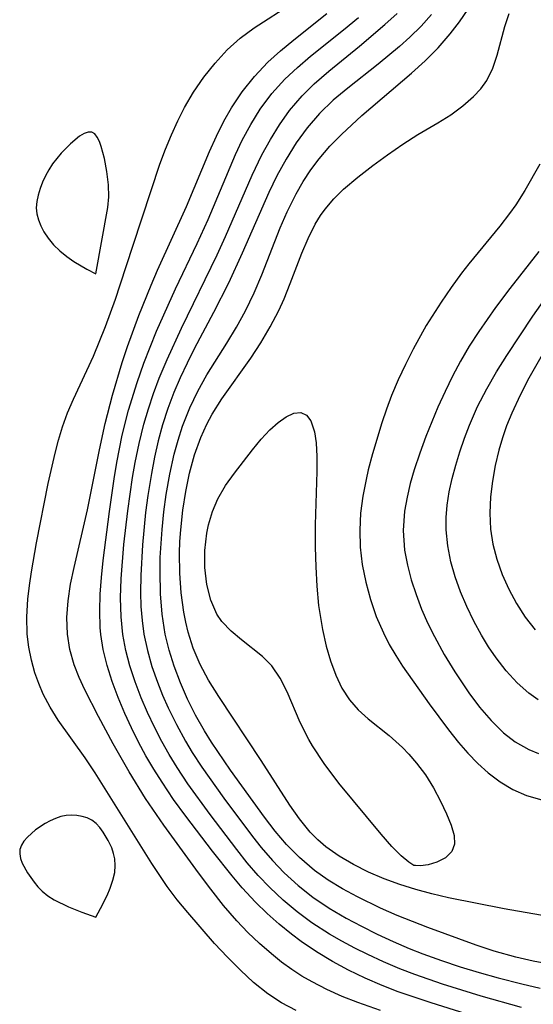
# Model space of a CAD drawing. Header units: metres. Extents: x 1073367 to 1082519, y 1569854 to 1574957.
# Tile 935 of 1056: x 1079251 to 1079300, y 1573139 to 1573231. Entities that reach past the tile are written whole.
import ezdxf

# ---------------------------------------------------------------- set-up
doc = ezdxf.new("R2010")
doc.units = ezdxf.units.M
doc.layers.add('CGG_CurvaNivelLidar_v1', color=253, linetype='Continuous', lineweight=30)

msp = doc.modelspace()

# ---------------------------------------------------------------- linework, layer by layer
at = {"layer": 'CGG_CurvaNivelLidar_v1'}
for p, q in [((1079273.3746, 1573230.5383, 73), (1079276.9675, 1573232.8519, 73)), ((1079277.0776, 1573229.4098, 72.5), (1079280.1892, 1573231.8819, 72.5)), ((1079285.6407, 1573230.8288, 71.5), (1079286.7889, 1573231.8828, 71.5)), ((1079292.6288, 1573231.0976, 70.5), (1079293.4454, 1573232.2835, 70.5)), ((1079281.7638, 1573230.3225, 72), (1079283.1633, 1573231.4801, 72)), ((1079290.023, 1573231.782, 71), (1079289.0245, 1573230.6954, 71)), ((1079291.7611, 1573229.9552, 70.5), (1079292.6288, 1573231.0976, 70.5)), ((1079296.8885, 1573230.6519, 70), (1079297.2793, 1573231.8616, 70)), ((1079272.0518, 1573229.5648, 73), (1079273.3746, 1573230.5383, 73)), ((1079278.6701, 1573227.8636, 72), (1079281.7638, 1573230.3225, 72)), ((1079283.265, 1573228.8132, 71.5), (1079285.6407, 1573230.8288, 71.5)), ((1079289.0245, 1573230.6954, 71), (1079287.9684, 1573229.6599, 71)), ((1079296.1755, 1573227.9747, 70), (1079296.8885, 1573230.6519, 70)), ((1079270.8302, 1573228.4487, 73), (1079272.0518, 1573229.5648, 73)), ((1079275.8273, 1573228.3777, 72.5), (1079277.0776, 1573229.4098, 72.5)), ((1079287.9684, 1573229.6599, 71), (1079287.0009, 1573228.7814, 71)), ((1079290.629, 1573228.663, 70.5), (1079291.7611, 1573229.9552, 70.5)), ((1079269.7046, 1573227.2145, 73), (1079270.8302, 1573228.4487, 73)), ((1079274.6359, 1573227.291, 72.5), (1079275.8273, 1573228.3777, 72.5)), ((1079280.3772, 1573226.4676, 71.5), (1079283.265, 1573228.8132, 71.5)), ((1079287.0009, 1573228.7814, 71), (1079284.9926, 1573227.1051, 71)), ((1079289.4109, 1573227.4393, 70.5), (1079290.629, 1573228.663, 70.5)), ((1079273.3869, 1573225.959, 72.5), (1079274.6359, 1573227.291, 72.5)), ((1079277.4287, 1573226.8174, 72), (1079278.6701, 1573227.8636, 72)), ((1079288.1315, 1573226.2666, 70.5), (1079289.4109, 1573227.4393, 70.5)), ((1079295.7636, 1573226.7288, 70), (1079296.1755, 1573227.9747, 70)), ((1079268.655, 1573225.8967, 73), (1079269.7046, 1573227.2145, 73)), ((1079276.2536, 1573225.7138, 72), (1079277.4287, 1573226.8174, 72)), ((1079279.014, 1573225.2755, 71.5), (1079280.3772, 1573226.4676, 71.5)), ((1079284.9926, 1573227.1051, 71), (1079282.1469, 1573224.8776, 71)), ((1079295.2024, 1573225.5843, 70), (1079295.7636, 1573226.7288, 70)), ((1079267.6663, 1573224.4907, 73), (1079268.655, 1573225.8967, 73)), ((1079272.2517, 1573224.5274, 72.5), (1079273.3869, 1573225.959, 72.5)), ((1079275.034, 1573224.3589, 72), (1079276.2536, 1573225.7138, 72)), ((1079283.4556, 1573222.2931, 70.5), (1079288.1315, 1573226.2666, 70.5)), ((1079294.6335, 1573224.8003, 70), (1079295.2024, 1573225.5843, 70)), ((1079266.8326, 1573223.0665, 73), (1079267.6663, 1573224.4907, 73)), ((1079271.2343, 1573223.0054, 72.5), (1079272.2517, 1573224.5274, 72.5)), ((1079277.8657, 1573224.145, 71.5), (1079279.014, 1573225.2755, 71.5)), ((1079282.1469, 1573224.8776, 71), (1079280.7759, 1573223.7276, 71)), ((1079293.9537, 1573224.0759, 70), (1079294.6335, 1573224.8003, 70)), ((1079273.9413, 1573222.8976, 72), (1079275.034, 1573224.3589, 72)), ((1079276.6821, 1573222.7558, 71.5), (1079277.8657, 1573224.145, 71.5)), ((1079280.7759, 1573223.7276, 71), (1079279.4849, 1573222.4866, 71)), ((1079292.9387, 1573223.1956, 70), (1079293.9537, 1573224.0759, 70)), ((1079266.2011, 1573221.802, 73), (1079266.8326, 1573223.0665, 73)), ((1079270.5322, 1573221.7691, 72.5), (1079271.2343, 1573223.0054, 72.5)), ((1079273.0484, 1573221.4684, 72), (1079273.9413, 1573222.8976, 72)), ((1079275.7423, 1573221.4339, 71.5), (1079276.6821, 1573222.7558, 71.5)), ((1079291.8143, 1573222.377, 70), (1079292.9387, 1573223.1956, 70)), ((1079265.6177, 1573220.4972, 73), (1079266.2011, 1573221.802, 73)), ((1079269.8349, 1573220.3581, 72.5), (1079270.5322, 1573221.7691, 72.5)), ((1079279.4849, 1573222.4866, 71), (1079278.3415, 1573221.1563, 71)), ((1079281.572, 1573220.5259, 70.5), (1079283.4556, 1573222.2931, 70.5)), ((1079290.6124, 1573221.6129, 70), (1079291.8143, 1573222.377, 70)), ((1079272.2497, 1573219.973, 72), (1079273.0484, 1573221.4684, 72)), ((1079274.8876, 1573220.0432, 71.5), (1079275.7423, 1573221.4339, 71.5)), ((1079278.3415, 1573221.1563, 71), (1079277.3068, 1573219.7263, 71)), ((1079288.733, 1573220.5137, 70), (1079290.6124, 1573221.6129, 70)), ((1079256.994, 1573220.3619, 73.5), (1079256.1268, 1573219.6564, 73.5)), ((1079257.4046, 1573220.609, 73.5), (1079256.994, 1573220.3619, 73.5)), ((1079257.7861, 1573220.7512, 73.5), (1079257.4046, 1573220.609, 73.5)), ((1079258.1255, 1573220.7512, 73.5), (1079257.7861, 1573220.7512, 73.5)), ((1079258.4062, 1573220.5838, 73.5), (1079258.1255, 1573220.7512, 73.5)), ((1079258.644, 1573220.279, 73.5), (1079258.4062, 1573220.5838, 73.5)), ((1079258.849, 1573219.8722, 73.5), (1079258.644, 1573220.279, 73.5)), ((1079259.0283, 1573219.3908, 73.5), (1079258.849, 1573219.8722, 73.5)), ((1079265.0538, 1573219.127, 73), (1079265.6177, 1573220.4972, 73)), ((1079269.1919, 1573218.9106, 72.5), (1079269.8349, 1573220.3581, 72.5)), ((1079271.6239, 1573218.642, 72), (1079272.2497, 1573219.973, 72)), ((1079274.1016, 1573218.5988, 71.5), (1079274.8876, 1573220.0432, 71.5)), ((1079280.4811, 1573219.4089, 70.5), (1079281.572, 1573220.5259, 70.5)), ((1079287.3063, 1573219.6041, 70), (1079288.733, 1573220.5137, 70)), ((1079256.1268, 1573219.6564, 73.5), (1079255.2562, 1573218.7724, 73.5)), ((1079259.3284, 1573218.2816, 73.5), (1079259.0283, 1573219.3908, 73.5)), ((1079264.5274, 1573217.7306, 73), (1079265.0538, 1573219.127, 73)), ((1079277.3068, 1573219.7263, 71), (1079276.3636, 1573218.2174, 71)), ((1079279.4617, 1573218.2385, 70.5), (1079280.4811, 1573219.4089, 70.5)), ((1079285.8906, 1573218.6223, 70), (1079287.3063, 1573219.6041, 70)), ((1079255.2562, 1573218.7724, 73.5), (1079254.4547, 1573217.765, 73.5)), ((1079259.5607, 1573217.0625, 73.5), (1079259.3284, 1573218.2816, 73.5)), ((1079267.033, 1573213.7702, 72.5), (1079269.1919, 1573218.9106, 72.5)), ((1079269.0507, 1573212.5548, 72), (1079271.6239, 1573218.642, 72)), ((1079273.1773, 1573216.6926, 71.5), (1079274.1016, 1573218.5988, 71.5)), ((1079276.3636, 1573218.2174, 71), (1079275.5013, 1573216.6452, 71)), ((1079278.6777, 1573217.1937, 70.5), (1079279.4617, 1573218.2385, 70.5)), ((1079284.4887, 1573217.5969, 70), (1079285.8906, 1573218.6223, 70)), ((1079254.1017, 1573217.2114, 73.5), (1079253.787, 1573216.6356, 73.5)), ((1079254.4547, 1573217.765, 73.5), (1079254.1017, 1573217.2114, 73.5)), ((1079262.0012, 1573210.1297, 73), (1079264.5274, 1573217.7306, 73)), ((1079277.961, 1573216.0987, 70.5), (1079278.6777, 1573217.1937, 70.5)), ((1079283.0914, 1573216.5272, 70), (1079284.4887, 1573217.5969, 70)), ((1079300.1618, 1573217.7326, 70), (1079298.7665, 1573215.2735, 70)), ((1079253.787, 1573216.6356, 73.5), (1079253.5101, 1573216.0452, 73.5)), ((1079259.7094, 1573215.7942, 73.5), (1079259.5607, 1573217.0625, 73.5)), ((1079270.6792, 1573210.9465, 71.5), (1079273.1773, 1573216.6926, 71.5)), ((1079275.5013, 1573216.6452, 71), (1079274.7417, 1573215.0894, 71)), ((1079281.7616, 1573215.3985, 70), (1079283.0914, 1573216.5272, 70)), ((1079253.2745, 1573215.4459, 73.5), (1079253.0884, 1573214.8423, 73.5)), ((1079253.5101, 1573216.0452, 73.5), (1079253.2745, 1573215.4459, 73.5)), ((1079259.7302, 1573214.6701, 73.5), (1079259.7094, 1573215.7942, 73.5)), ((1079277.3066, 1573214.9603, 70.5), (1079277.961, 1573216.0987, 70.5)), ((1079280.8495, 1573214.4978, 70), (1079281.7616, 1573215.3985, 70)), ((1079298.7665, 1573215.2735, 70), (1079297.9135, 1573213.9309, 70)), ((1079253.0884, 1573214.8423, 73.5), (1079252.9658, 1573214.2385, 73.5)), ((1079259.6386, 1573213.6617, 73.5), (1079259.7302, 1573214.6701, 73.5)), ((1079274.7417, 1573215.0894, 71), (1079272.2537, 1573209.3753, 71)), ((1079276.4661, 1573213.2625, 70.5), (1079277.3066, 1573214.9603, 70.5)), ((1079280.0257, 1573213.5268, 70), (1079280.8495, 1573214.4978, 70)), ((1079252.9658, 1573214.2385, 73.5), (1079252.9274, 1573213.638, 73.5)), ((1079252.9274, 1573213.638, 73.5), (1079252.9884, 1573213.0638, 73.5)), ((1079258.5, 1573207.4362, 73.5), (1079259.6386, 1573213.6617, 73.5)), ((1079264.2982, 1573207.7775, 72.5), (1079267.033, 1573213.7702, 72.5)), ((1079279.595, 1573212.9234, 70), (1079280.0257, 1573213.5268, 70)), ((1079297.9135, 1573213.9309, 70), (1079297.3264, 1573213.1007, 70)), ((1079252.9884, 1573213.0638, 73.5), (1079253.1325, 1573212.4974, 73.5)), ((1079253.1325, 1573212.4974, 73.5), (1079253.3426, 1573211.9406, 73.5)), ((1079268.0065, 1573210.2817, 72), (1079269.0507, 1573212.5548, 72)), ((1079275.8124, 1573211.7494, 70.5), (1079276.4661, 1573213.2625, 70.5)), ((1079279.0871, 1573212.0948, 70), (1079279.595, 1573212.9234, 70)), ((1079297.3264, 1573213.1007, 70), (1079296.4194, 1573211.9236, 70)), ((1079253.3426, 1573211.9406, 73.5), (1079253.6292, 1573211.3782, 73.5)), ((1079274.0956, 1573207.3489, 70.5), (1079275.8124, 1573211.7494, 70.5)), ((1079278.4208, 1573210.7753, 70), (1079279.0871, 1573212.0948, 70)), ((1079296.4194, 1573211.9236, 70), (1079293.5121, 1573208.3883, 70)), ((1079253.6292, 1573211.3782, 73.5), (1079254.0377, 1573210.7793, 73.5)), ((1079254.0377, 1573210.7793, 73.5), (1079254.5506, 1573210.1733, 73.5)), ((1079269.8893, 1573209.2241, 71.5), (1079270.6792, 1573210.9465, 71.5)), ((1079277.8368, 1573209.3953, 70), (1079278.4208, 1573210.7753, 70)), ((1079254.5506, 1573210.1733, 73.5), (1079255.1463, 1573209.5921, 73.5)), ((1079260.8086, 1573206.427, 73), (1079262.0012, 1573210.1297, 73)), ((1079265.9757, 1573206.0512, 72), (1079268.0065, 1573210.2817, 72)), ((1079255.1463, 1573209.5921, 73.5), (1079255.7952, 1573209.0644, 73.5)), ((1079255.7952, 1573209.0644, 73.5), (1079256.4596, 1573208.5973, 73.5)), ((1079266.5626, 1573202.3564, 71.5), (1079269.8893, 1573209.2241, 71.5)), ((1079272.2537, 1573209.3753, 71), (1079270.9484, 1573206.586, 71)), ((1079276.7507, 1573206.5441, 70), (1079277.8368, 1573209.3953, 70)), ((1079300.0738, 1573209.543, 70.5), (1079297.346, 1573206.0627, 70.5)), ((1079256.4596, 1573208.5973, 73.5), (1079257.6618, 1573207.8735, 73.5)), ((1079257.6618, 1573207.8735, 73.5), (1079258.5, 1573207.4362, 73.5)), ((1079293.5121, 1573208.3883, 70), (1079292.8265, 1573207.5019, 70)), ((1079263.6952, 1573206.3707, 72.5), (1079264.2982, 1573207.7775, 72.5)), ((1079273.3585, 1573205.649, 70.5), (1079274.0956, 1573207.3489, 70.5)), ((1079292.8265, 1573207.5019, 70), (1079291.8464, 1573206.1639, 70)), ((1079260.3524, 1573205.0835, 73), (1079260.8086, 1573206.427, 73)), ((1079262.5537, 1573203.5242, 72.5), (1079263.6952, 1573206.3707, 72.5)), ((1079264.2104, 1573202.0529, 72), (1079265.9757, 1573206.0512, 72)), ((1079270.9484, 1573206.586, 71), (1079269.5606, 1573203.8246, 71)), ((1079276.1707, 1573205.1134, 70), (1079276.7507, 1573206.5441, 70)), ((1079291.8464, 1573206.1639, 70), (1079290.9013, 1573204.7882, 70)), ((1079297.346, 1573206.0627, 70.5), (1079296.0027, 1573204.2848, 70.5)), ((1079259.4047, 1573202.501, 73), (1079260.3524, 1573205.0835, 73)), ((1079272.5448, 1573203.9836, 70.5), (1079273.3585, 1573205.649, 70.5)), ((1079275.6702, 1573204.0113, 70), (1079276.1707, 1573205.1134, 70)), ((1079299.5149, 1573203.4733, 71), (1079300.6435, 1573205.0846, 71)), ((1079290.9013, 1573204.7882, 70), (1079289.5219, 1573202.5868, 70)), ((1079296.0027, 1573204.2848, 70.5), (1079294.437, 1573202.0436, 70.5)), ((1079261.4786, 1573200.6214, 72.5), (1079262.5537, 1573203.5242, 72.5)), ((1079269.5606, 1573203.8246, 71), (1079267.7399, 1573200.3969, 71)), ((1079271.7026, 1573202.446, 70.5), (1079272.5448, 1573203.9836, 70.5)), ((1079274.8798, 1573202.4757, 70), (1079275.6702, 1573204.0113, 70)), ((1079297.0698, 1573199.7918, 71), (1079299.5149, 1573203.4733, 71)), ((1079258.2855, 1573199.7334, 73), (1079259.4047, 1573202.501, 73)), ((1079265.2088, 1573199.4105, 71.5), (1079266.5626, 1573202.3564, 71.5)), ((1079270.8021, 1573200.9471, 70.5), (1079271.7026, 1573202.446, 70.5)), ((1079274.0087, 1573200.9794, 70), (1079274.8798, 1573202.4757, 70)), ((1079289.5219, 1573202.5868, 70), (1079288.3004, 1573200.3773, 70)), ((1079263.0187, 1573199.0671, 72), (1079264.2104, 1573202.0529, 72)), ((1079294.437, 1573202.0436, 70.5), (1079293.5523, 1573200.6648, 70.5)), ((1079260.9763, 1573199.1164, 72.5), (1079261.4786, 1573200.6214, 72.5)), ((1079268.9203, 1573197.9646, 70.5), (1079270.8021, 1573200.9471, 70.5)), ((1079273.0703, 1573199.5263, 70), (1079274.0087, 1573200.9794, 70)), ((1079293.5523, 1573200.6648, 70.5), (1079292.7217, 1573199.2538, 70.5)), ((1079300.8797, 1573200.7346, 71.5), (1079299.1343, 1573197.6469, 71.5)), ((1079257.6837, 1573198.3904, 73), (1079258.2855, 1573199.7334, 73)), ((1079267.7399, 1573200.3969, 71), (1079267.0671, 1573199.0548, 71)), ((1079288.3004, 1573200.3773, 70), (1079287.5672, 1573198.9483, 70)), ((1079296.1039, 1573198.2463, 71), (1079297.0698, 1573199.7918, 71)), ((1079260.0729, 1573196.0732, 72.5), (1079260.9763, 1573199.1164, 72.5)), ((1079262.3765, 1573197.2417, 72), (1079263.0187, 1573199.0671, 72)), ((1079264.4666, 1573197.644, 71.5), (1079265.2088, 1573199.4105, 71.5)), ((1079267.0671, 1573199.0548, 71), (1079266.4295, 1573197.6958, 71)), ((1079270.3391, 1573195.7211, 70), (1079273.0703, 1573199.5263, 70)), ((1079287.5672, 1573198.9483, 70), (1079286.8782, 1573197.5014, 70)), ((1079292.7217, 1573199.2538, 70.5), (1079291.9751, 1573197.8477, 70.5)), ((1079256.4027, 1573195.6939, 73), (1079257.6837, 1573198.3904, 73)), ((1079266.4295, 1573197.6958, 71), (1079265.8386, 1573196.3165, 71)), ((1079268.076, 1573196.4507, 70.5), (1079268.9203, 1573197.9646, 70.5)), ((1079291.9751, 1573197.8477, 70.5), (1079291.2778, 1573196.4154, 70.5)), ((1079295.1964, 1573196.6723, 71), (1079296.1039, 1573198.2463, 71)), ((1079261.5825, 1573194.6673, 72), (1079262.3765, 1573197.2417, 72)), ((1079263.929, 1573196.2231, 71.5), (1079264.4666, 1573197.644, 71.5)), ((1079286.8782, 1573197.5014, 70), (1079286.2539, 1573196.0306, 70)), ((1079299.1343, 1573197.6469, 71.5), (1079298.3262, 1573196.0765, 71.5)), ((1079259.392, 1573193.4084, 72.5), (1079260.0729, 1573196.0732, 72.5)), ((1079263.4427, 1573194.7851, 71.5), (1079263.929, 1573196.2231, 71.5)), ((1079265.8386, 1573196.3165, 71), (1079265.2709, 1573194.814, 71)), ((1079267.3252, 1573194.8839, 70.5), (1079268.076, 1573196.4507, 70.5)), ((1079286.2539, 1573196.0306, 70), (1079285.7856, 1573194.7596, 70)), ((1079291.2778, 1573196.4154, 70.5), (1079290.6019, 1573194.928, 70.5)), ((1079294.3365, 1573194.986, 71), (1079295.1964, 1573196.6723, 71)), ((1079298.3262, 1573196.0765, 71.5), (1079297.5393, 1573194.3784, 71.5)), ((1079255.8683, 1573194.4044, 73), (1079256.4027, 1573195.6939, 73)), ((1079269.4219, 1573194.2794, 70), (1079270.3391, 1573195.7211, 70)), ((1079290.6019, 1573194.928, 70.5), (1079289.4733, 1573192.1721, 70.5)), ((1079293.5741, 1573193.2616, 71), (1079294.3365, 1573194.986, 71)), ((1079255.3968, 1573193.0801, 73), (1079255.8683, 1573194.4044, 73)), ((1079260.9905, 1573192.3158, 72), (1079261.5825, 1573194.6673, 72)), ((1079263.0125, 1573193.3301, 71.5), (1079263.4427, 1573194.7851, 71.5)), ((1079265.2709, 1573194.814, 71), (1079264.7761, 1573193.2855, 71)), ((1079266.6435, 1573193.1475, 70.5), (1079267.3252, 1573194.8839, 70.5)), ((1079268.9257, 1573193.3574, 70), (1079269.4219, 1573194.2794, 70)), ((1079275.6157, 1573193.4991, 69.5), (1079276.3597, 1573194.0193, 69.5)), ((1079276.3597, 1573194.0193, 69.5), (1079277.0917, 1573194.3764, 69.5)), ((1079277.0917, 1573194.3764, 69.5), (1079277.7432, 1573194.4468, 69.5)), ((1079277.7432, 1573194.4468, 69.5), (1079278.272, 1573194.187, 69.5)), ((1079278.272, 1573194.187, 69.5), (1079278.6947, 1573193.6421, 69.5)), ((1079285.7856, 1573194.7596, 70), (1079285.3561, 1573193.4734, 70)), ((1079297.5393, 1573194.3784, 71.5), (1079297.0577, 1573193.1729, 71.5)), ((1079255.0234, 1573191.8535, 73), (1079255.3968, 1573193.0801, 73)), ((1079258.8537, 1573190.9262, 72.5), (1079259.392, 1573193.4084, 72.5)), ((1079262.5698, 1573191.5405, 71.5), (1079263.0125, 1573193.3301, 71.5)), ((1079264.7761, 1573193.2855, 71), (1079264.3676, 1573191.7764, 71)), ((1079266.2281, 1573191.8475, 70.5), (1079266.6435, 1573193.1475, 70.5)), ((1079268.3609, 1573192.097, 70), (1079268.9257, 1573193.3574, 70)), ((1079274.8481, 1573192.8229, 69.5), (1079275.6157, 1573193.4991, 69.5)), ((1079278.6947, 1573193.6421, 69.5), (1079279.0407, 1573192.6232, 69.5)), ((1079285.3561, 1573193.4734, 70), (1079284.4658, 1573190.5475, 70)), ((1079293.0944, 1573192.0168, 71), (1079293.5741, 1573193.2616, 71)), ((1079297.0577, 1573193.1729, 71.5), (1079296.6711, 1573192.0489, 71.5)), ((1079260.4824, 1573189.7406, 72), (1079260.9905, 1573192.3158, 72)), ((1079274.0293, 1573191.9352, 69.5), (1079274.8481, 1573192.8229, 69.5)), ((1079279.0407, 1573192.6232, 69.5), (1079279.1827, 1573191.6019, 69.5)), ((1079289.4733, 1573192.1721, 70.5), (1079288.9046, 1573190.6192, 70.5)), ((1079254.6909, 1573190.6067, 73), (1079255.0234, 1573191.8535, 73)), ((1079262.2004, 1573189.7319, 71.5), (1079262.5698, 1573191.5405, 71.5)), ((1079264.3676, 1573191.7764, 71), (1079264.0199, 1573190.2487, 71)), ((1079265.8718, 1573190.524, 70.5), (1079266.2281, 1573191.8475, 70.5)), ((1079267.7798, 1573190.4562, 70), (1079268.3609, 1573192.097, 70)), ((1079273.2164, 1573190.9353, 69.5), (1079274.0293, 1573191.9352, 69.5)), ((1079279.1827, 1573191.6019, 69.5), (1079279.2472, 1573190.3187, 69.5)), ((1079292.6639, 1573190.7605, 71), (1079293.0944, 1573192.0168, 71)), ((1079296.6711, 1573192.0489, 71.5), (1079296.3383, 1573190.9126, 71.5)), ((1079254.0419, 1573187.7779, 73), (1079254.6909, 1573190.6067, 73)), ((1079257.7302, 1573185.303, 72.5), (1079258.8537, 1573190.9262, 72.5)), ((1079265.4558, 1573188.6473, 70.5), (1079265.8718, 1573190.524, 70.5)), ((1079267.3144, 1573188.7614, 70), (1079267.7798, 1573190.4562, 70)), ((1079271.5212, 1573188.7493, 69.5), (1079273.2164, 1573190.9353, 69.5)), ((1079279.2472, 1573190.3187, 69.5), (1079279.2483, 1573188.908, 69.5)), ((1079284.4658, 1573190.5475, 70), (1079284.0759, 1573189.0718, 70)), ((1079288.9046, 1573190.6192, 70.5), (1079288.3895, 1573189.0622, 70.5)), ((1079292.2807, 1573189.4975, 71), (1079292.6639, 1573190.7605, 71)), ((1079296.3383, 1573190.9126, 71.5), (1079295.9927, 1573189.4566, 71.5)), ((1079260.2293, 1573188.2149, 72), (1079260.4824, 1573189.7406, 72)), ((1079261.956, 1573188.3301, 71.5), (1079262.2004, 1573189.7319, 71.5)), ((1079264.0199, 1573190.2487, 71), (1079263.7219, 1573188.707, 71)), ((1079291.951, 1573188.2481, 71), (1079292.2807, 1573189.4975, 71)), ((1079295.9927, 1573189.4566, 71.5), (1079295.7322, 1573187.9937, 71.5)), ((1079263.7219, 1573188.707, 71), (1079263.3899, 1573186.6402, 71)), ((1079265.1217, 1573186.7446, 70.5), (1079265.4558, 1573188.6473, 70.5)), ((1079266.9474, 1573187.0271, 70), (1079267.3144, 1573188.7614, 70)), ((1079270.6868, 1573187.583, 69.5), (1079271.5212, 1573188.7493, 69.5)), ((1079279.2483, 1573188.908, 69.5), (1079279.108, 1573183.9051, 69.5)), ((1079284.0759, 1573189.0718, 70), (1079283.8637, 1573188.1614, 70)), ((1079288.3895, 1573189.0622, 70.5), (1079288.017, 1573187.7722, 70.5)), ((1079252.9537, 1573182.1947, 73), (1079254.0419, 1573187.7779, 73)), ((1079259.7864, 1573185.1567, 72), (1079260.2293, 1573188.2149, 72)), ((1079261.5047, 1573185.2057, 71.5), (1079261.956, 1573188.3301, 71.5)), ((1079269.96, 1573186.3456, 69.5), (1079270.6868, 1573187.583, 69.5)), ((1079283.8637, 1573188.1614, 70), (1079283.5628, 1573186.583, 70)), ((1079288.017, 1573187.7722, 70.5), (1079287.7102, 1573186.4795, 70.5)), ((1079291.6803, 1573186.9973, 71), (1079291.951, 1573188.2481, 71)), ((1079295.7322, 1573187.9937, 71.5), (1079295.5588, 1573186.5321, 71.5)), ((1079263.3899, 1573186.6402, 71), (1079263.1806, 1573185.0575, 71)), ((1079264.8962, 1573185.1047, 70.5), (1079265.1217, 1573186.7446, 70.5)), ((1079266.6702, 1573185.2653, 70), (1079266.9474, 1573187.0271, 70)), ((1079291.484, 1573185.7464, 71), (1079291.6803, 1573186.9973, 71)), ((1079269.4507, 1573185.1537, 69.5), (1079269.96, 1573186.3456, 69.5)), ((1079283.5628, 1573186.583, 70), (1079283.3589, 1573184.9982, 70)), ((1079287.7102, 1573186.4795, 70.5), (1079287.4892, 1573185.1831, 70.5)), ((1079291.3837, 1573184.581, 71), (1079291.484, 1573185.7464, 71)), ((1079295.5588, 1573186.5321, 71.5), (1079295.4826, 1573185.0049, 71.5)), ((1079256.4701, 1573179.8874, 72.5), (1079257.7302, 1573185.303, 72.5)), ((1079259.2126, 1573180.5645, 72), (1079259.7864, 1573185.1567, 72)), ((1079261.1531, 1573182.0655, 71.5), (1079261.5047, 1573185.2057, 71.5)), ((1079263.1806, 1573185.0575, 71), (1079262.8803, 1573182.0269, 71)), ((1079264.724, 1573183.4564, 70.5), (1079264.8962, 1573185.1047, 70.5)), ((1079266.4775, 1573183.4383, 70), (1079266.6702, 1573185.2653, 70)), ((1079269.0793, 1573183.901, 69.5), (1079269.4507, 1573185.1537, 69.5)), ((1079283.3589, 1573184.9982, 70), (1079283.273, 1573183.411, 70)), ((1079287.4892, 1573185.1831, 70.5), (1079287.3648, 1573183.3779, 70.5)), ((1079295.4826, 1573185.0049, 71.5), (1079295.5469, 1573183.4936, 71.5)), ((1079268.9187, 1573183.121, 69.5), (1079269.0793, 1573183.901, 69.5)), ((1079279.108, 1573183.9051, 69.5), (1079279.1008, 1573181.7981, 69.5)), ((1079291.3787, 1573183.4187, 71), (1079291.3837, 1573184.581, 71)), ((1079264.5632, 1573180.8229, 70.5), (1079264.724, 1573183.4564, 70.5)), ((1079266.4077, 1573182.3417, 70), (1079266.4775, 1573183.4383, 70)), ((1079268.736, 1573181.4998, 69.5), (1079268.9187, 1573183.121, 69.5)), ((1079283.273, 1573183.411, 70), (1079283.3267, 1573181.7919, 70)), ((1079287.3648, 1573183.3779, 70.5), (1079287.4896, 1573181.5095, 70.5)), ((1079291.5293, 1573181.9163, 71), (1079291.3787, 1573183.4187, 71)), ((1079295.5469, 1573183.4936, 71.5), (1079295.7672, 1573182.0733, 71.5)), ((1079252.4642, 1573179.5039, 73), (1079252.9537, 1573182.1947, 73)), ((1079260.8993, 1573178.838, 71.5), (1079261.1531, 1573182.0655, 71.5)), ((1079262.8803, 1573182.0269, 71), (1079262.7238, 1573179.1456, 71)), ((1079266.3733, 1573181.2444, 70), (1079266.4077, 1573182.3417, 70)), ((1079295.7672, 1573182.0733, 71.5), (1079296.1274, 1573180.6766, 71.5)), ((1079266.3989, 1573179.3791, 70), (1079266.3733, 1573181.2444, 70)), ((1079268.7368, 1573179.8841, 69.5), (1079268.736, 1573181.4998, 69.5)), ((1079279.1008, 1573181.7981, 69.5), (1079279.1447, 1573179.9672, 69.5)), ((1079283.3267, 1573181.7919, 70), (1079283.5122, 1573180.1812, 70)), ((1079287.4896, 1573181.5095, 70.5), (1079287.7411, 1573180.1163, 70.5)), ((1079291.8319, 1573180.4256, 71), (1079291.5293, 1573181.9163, 71)), ((1079259.0484, 1573178.9708, 72), (1079259.2126, 1573180.5645, 72)), ((1079264.5397, 1573179.5076, 70.5), (1079264.5632, 1573180.8229, 70.5)), ((1079283.5122, 1573180.1812, 70), (1079283.8358, 1573178.506, 70)), ((1079292.2361, 1573179.0128, 71), (1079291.8319, 1573180.4256, 71)), ((1079296.1274, 1573180.6766, 71.5), (1079296.6319, 1573179.2451, 71.5)), ((1079252.2753, 1573178.2089, 73), (1079252.4642, 1573179.5039, 73)), ((1079256.1471, 1573178.3202, 72.5), (1079256.4701, 1573179.8874, 72.5)), ((1079264.5896, 1573177.4394, 70.5), (1079264.5397, 1573179.5076, 70.5)), ((1079266.5304, 1573177.5289, 70), (1079266.3989, 1573179.3791, 70)), ((1079268.9172, 1573178.3164, 69.5), (1079268.7368, 1573179.8841, 69.5)), ((1079279.1447, 1573179.9672, 69.5), (1079279.245, 1573178.1429, 69.5)), ((1079287.7411, 1573180.1163, 70.5), (1079288.103, 1573178.7334, 70.5)), ((1079296.6319, 1573179.2451, 71.5), (1079297.2512, 1573177.8519, 71.5)), ((1079255.9078, 1573176.7647, 72.5), (1079256.1471, 1573178.3202, 72.5)), ((1079258.9281, 1573177.3907, 72), (1079259.0484, 1573178.9708, 72)), ((1079260.8377, 1573177.0399, 71.5), (1079260.8993, 1573178.838, 71.5)), ((1079262.7238, 1573179.1456, 71), (1079262.7052, 1573177.5362, 71)), ((1079269.2888, 1573176.843, 69.5), (1079268.9172, 1573178.3164, 69.5)), ((1079283.8358, 1573178.506, 70), (1079284.2755, 1573176.8871, 70)), ((1079288.103, 1573178.7334, 70.5), (1079288.5547, 1573177.3618, 70.5)), ((1079292.733, 1573177.6172, 71), (1079292.2361, 1573179.0128, 71)), ((1079252.133, 1573176.9205, 73), (1079252.2753, 1573178.2089, 73)), ((1079258.8735, 1573175.8279, 72), (1079258.9281, 1573177.3907, 72)), ((1079262.7052, 1573177.5362, 71), (1079262.7452, 1573176.2222, 71)), ((1079264.7398, 1573175.5315, 70.5), (1079264.5896, 1573177.4394, 70.5)), ((1079266.775, 1573175.7064, 70), (1079266.5304, 1573177.5289, 70)), ((1079279.245, 1573178.1429, 69.5), (1079279.416, 1573176.3415, 69.5)), ((1079293.3144, 1573176.2321, 71), (1079292.733, 1573177.6172, 71)), ((1079297.2512, 1573177.8519, 71.5), (1079297.9766, 1573176.5067, 71.5)), ((1079252.0377, 1573175.2666, 73), (1079252.133, 1573176.9205, 73)), ((1079255.7916, 1573175.2012, 72.5), (1079255.9078, 1573176.7647, 72.5)), ((1079260.8779, 1573175.2563, 71.5), (1079260.8377, 1573177.0399, 71.5)), ((1079269.8799, 1573175.5167, 69.5), (1079269.2888, 1573176.843, 69.5)), ((1079284.2755, 1573176.8871, 70), (1079284.8283, 1573175.302, 70)), ((1079288.5547, 1573177.3618, 70.5), (1079289.0816, 1573176.001, 70.5)), ((1079297.9766, 1573176.5067, 71.5), (1079298.8069, 1573175.2229, 71.5)), ((1079258.9164, 1573174.2694, 72), (1079258.8735, 1573175.8279, 72)), ((1079262.7452, 1573176.2222, 71), (1079262.8476, 1573174.9179, 71)), ((1079265.0255, 1573173.6509, 70.5), (1079264.7398, 1573175.5315, 70.5)), ((1079266.9558, 1573174.7617, 70), (1079266.775, 1573175.7064, 70)), ((1079279.416, 1573176.3415, 69.5), (1079279.7758, 1573174.0729, 69.5)), ((1079289.0816, 1573176.001, 70.5), (1079289.6728, 1573174.6567, 70.5)), ((1079293.9675, 1573174.8765, 71), (1079293.3144, 1573176.2321, 71)), ((1079252.0801, 1573173.6353, 73), (1079252.0377, 1573175.2666, 73)), ((1079255.8415, 1573173.6565, 72.5), (1079255.7916, 1573175.2012, 72.5)), ((1079261.0446, 1573173.607, 71.5), (1079260.8779, 1573175.2563, 71.5)), ((1079262.8476, 1573174.9179, 71), (1079263.0255, 1573173.6263, 71)), ((1079267.1807, 1573173.8313, 70), (1079266.9558, 1573174.7617, 70)), ((1079270.3486, 1573174.8259, 69.5), (1079269.8799, 1573175.5167, 69.5)), ((1079271.2026, 1573173.9147, 69.5), (1079270.3486, 1573174.8259, 69.5)), ((1079284.8283, 1573175.302, 70), (1079285.4916, 1573173.7606, 70)), ((1079289.6728, 1573174.6567, 70.5), (1079290.2743, 1573173.4274, 70.5)), ((1079294.6883, 1573173.5597, 71), (1079293.9675, 1573174.8765, 71)), ((1079298.8069, 1573175.2229, 71.5), (1079299.7209, 1573174.0478, 71.5)), ((1079258.9762, 1573173.6206, 72), (1079258.9164, 1573174.2694, 72)), ((1079267.6611, 1573172.3334, 70), (1079267.1807, 1573173.8313, 70)), ((1079272.1681, 1573173.1076, 69.5), (1079271.2026, 1573173.9147, 69.5)), ((1079279.7758, 1573174.0729, 69.5), (1079280.1382, 1573172.5286, 69.5)), ((1079285.4916, 1573173.7606, 70), (1079286.0411, 1573172.6802, 70)), ((1079252.2295, 1573172.4072, 73), (1079252.0801, 1573173.6353, 73)), ((1079256.0783, 1573172.1891, 72.5), (1079255.8415, 1573173.6565, 72.5)), ((1079259.206, 1573172.2184, 72), (1079258.9762, 1573173.6206, 72)), ((1079261.3238, 1573172.1232, 71.5), (1079261.0446, 1573173.607, 71.5)), ((1079263.0255, 1573173.6263, 71), (1079263.3478, 1573172.1117, 71)), ((1079265.3898, 1573172.127, 70.5), (1079265.0255, 1573173.6509, 70.5)), ((1079274.152, 1573171.5468, 69.5), (1079272.1681, 1573173.1076, 69.5)), ((1079290.2743, 1573173.4274, 70.5), (1079291.1952, 1573171.7406, 70.5)), ((1079295.363, 1573172.464, 71), (1079294.6883, 1573173.5597, 71)), ((1079252.4736, 1573171.1993, 73), (1079252.2295, 1573172.4072, 73)), ((1079256.488, 1573170.753, 72.5), (1079256.0783, 1573172.1891, 72.5)), ((1079259.581, 1573170.6995, 72), (1079259.206, 1573172.2184, 72)), ((1079261.7087, 1573170.6567, 71.5), (1079261.3238, 1573172.1232, 71.5)), ((1079263.3478, 1573172.1117, 71), (1079263.7751, 1573170.6178, 71)), ((1079265.8586, 1573170.6281, 70.5), (1079265.3898, 1573172.127, 70.5)), ((1079268.3053, 1573170.8041, 70), (1079267.6611, 1573172.3334, 70)), ((1079280.1382, 1573172.5286, 69.5), (1079280.5444, 1573171.133, 69.5)), ((1079286.0411, 1573172.6802, 70), (1079286.6471, 1573171.6314, 70)), ((1079296.0838, 1573171.4106, 71), (1079295.363, 1573172.464, 71)), ((1079252.8009, 1573170.0153, 73), (1079252.4736, 1573171.1993, 73)), ((1079275.0285, 1573170.6593, 69.5), (1079274.152, 1573171.5468, 69.5)), ((1079280.5444, 1573171.133, 69.5), (1079281.0257, 1573169.8083, 69.5)), ((1079286.6471, 1573171.6314, 70), (1079287.2967, 1573170.6245, 70)), ((1079291.1952, 1573171.7406, 70.5), (1079292.1885, 1573170.1024, 70.5)), ((1079297.0189, 1573170.2007, 71), (1079296.0838, 1573171.4106, 71)), ((1079253.1497, 1573169.0079, 73), (1079252.8009, 1573170.0153, 73)), ((1079256.9479, 1573169.5765, 72.5), (1079256.488, 1573170.753, 72.5)), ((1079260.056, 1573169.1883, 72), (1079259.581, 1573170.6995, 72)), ((1079262.1956, 1573169.161, 71.5), (1079261.7087, 1573170.6567, 71.5)), ((1079263.7751, 1573170.6178, 71), (1079264.2888, 1573169.1435, 71)), ((1079266.449, 1573169.071, 70.5), (1079265.8586, 1573170.6281, 70.5)), ((1079269.0757, 1573169.3372, 70), (1079268.3053, 1573170.8041, 70)), ((1079275.8133, 1573169.5133, 69.5), (1079275.0285, 1573170.6593, 69.5)), ((1079287.2967, 1573170.6245, 70), (1079289.7791, 1573167.1057, 70)), ((1079292.1885, 1573170.1024, 70.5), (1079293.5022, 1573168.1505, 70.5)), ((1079298.0305, 1573169.087, 71), (1079297.0189, 1573170.2007, 71)), ((1079257.4846, 1573168.4135, 72.5), (1079256.9479, 1573169.5765, 72.5)), ((1079260.6124, 1573167.6858, 72), (1079260.056, 1573169.1883, 72)), ((1079262.7586, 1573167.6821, 71.5), (1079262.1956, 1573169.161, 71.5)), ((1079264.2888, 1573169.1435, 71), (1079264.773, 1573167.9302, 71)), ((1079267.1232, 1573167.5427, 70.5), (1079266.449, 1573169.071, 70.5)), ((1079270.0558, 1573167.781, 70), (1079269.0757, 1573169.3372, 70)), ((1079276.461, 1573168.2185, 69.5), (1079275.8133, 1573169.5133, 69.5)), ((1079281.0257, 1573169.8083, 69.5), (1079281.6059, 1573168.5778, 69.5)), ((1079299.1361, 1573168.0994, 71), (1079298.0305, 1573169.087, 71)), ((1079253.566, 1573168.0282, 73), (1079253.1497, 1573169.0079, 73)), ((1079258.7574, 1573165.9224, 72.5), (1079257.4846, 1573168.4135, 72.5)), ((1079277.671, 1573165.3577, 69.5), (1079276.461, 1573168.2185, 69.5)), ((1079281.6059, 1573168.5778, 69.5), (1079282.3147, 1573167.4706, 69.5)), ((1079293.5022, 1573168.1505, 70.5), (1079294.5227, 1573166.7943, 70.5)), ((1079254.2306, 1573166.7788, 73), (1079253.566, 1573168.0282, 73)), ((1079261.2372, 1573166.1943, 72), (1079260.6124, 1573167.6858, 72)), ((1079263.356, 1573166.2901, 71.5), (1079262.7586, 1573167.6821, 71.5)), ((1079264.773, 1573167.9302, 71), (1079265.302, 1573166.7309, 71)), ((1079267.8725, 1573166.0461, 70.5), (1079267.1232, 1573167.5427, 70.5)), ((1079274.0218, 1573161.8015, 70), (1079270.0558, 1573167.781, 70)), ((1079282.3147, 1573167.4706, 69.5), (1079283.1322, 1573166.5456, 69.5)), ((1079300.0255, 1573167.4688, 71), (1079299.1361, 1573168.0994, 71)), ((1079254.9942, 1573165.5702, 73), (1079254.2306, 1573166.7788, 73)), ((1079264.0069, 1573164.9158, 71.5), (1079263.356, 1573166.2901, 71.5)), ((1079265.302, 1573166.7309, 71), (1079266.0711, 1573165.1559, 71)), ((1079283.1322, 1573166.5456, 69.5), (1079284.0538, 1573165.7128, 69.5)), ((1079289.7791, 1573167.1057, 70), (1079291.6078, 1573164.653, 70)), ((1079294.5227, 1573166.7943, 70.5), (1079295.6035, 1573165.5315, 70.5)), ((1079257.5195, 1573162.0259, 73), (1079254.9942, 1573165.5702, 73)), ((1079260.1389, 1573163.3605, 72.5), (1079258.7574, 1573165.9224, 72.5)), ((1079261.8586, 1573164.8484, 72), (1079261.2372, 1573166.1943, 72)), ((1079268.6944, 1573164.5867, 70.5), (1079267.8725, 1573166.0461, 70.5)), ((1079284.0538, 1573165.7128, 69.5), (1079286.0342, 1573164.1222, 69.5)), ((1079295.6035, 1573165.5315, 70.5), (1079296.7634, 1573164.3959, 70.5)), ((1079262.5265, 1573163.5166, 72), (1079261.8586, 1573164.8484, 72)), ((1079264.7085, 1573163.5618, 71.5), (1079264.0069, 1573164.9158, 71.5)), ((1079266.0711, 1573165.1559, 71), (1079266.9107, 1573163.6129, 71)), ((1079269.352, 1573163.524, 70.5), (1079268.6944, 1573164.5867, 70.5)), ((1079278.4982, 1573163.7602, 69.5), (1079277.671, 1573165.3577, 69.5)), ((1079291.6078, 1573164.653, 70), (1079292.5379, 1573163.4857, 70)), ((1079263.2189, 1573162.2386, 72), (1079262.5265, 1573163.5166, 72)), ((1079265.3984, 1573162.3376, 71.5), (1079264.7085, 1573163.5618, 71.5)), ((1079266.9107, 1573163.6129, 71), (1079267.5499, 1573162.542, 71)), ((1079271.1472, 1573160.8835, 70.5), (1079269.352, 1573163.524, 70.5)), ((1079278.8523, 1573163.1561, 69.5), (1079278.4982, 1573163.7602, 69.5)), ((1079286.0342, 1573164.1222, 69.5), (1079287.2832, 1573163.0058, 69.5)), ((1079296.7634, 1573164.3959, 70.5), (1079297.8488, 1573163.5503, 70.5)), ((1079297.8488, 1573163.5503, 70.5), (1079299.127, 1573162.8153, 70.5)), ((1079261.6465, 1573160.7332, 72.5), (1079260.1389, 1573163.3605, 72.5)), ((1079279.9318, 1573161.494, 69.5), (1079278.8523, 1573163.1561, 69.5)), ((1079287.2832, 1573163.0058, 69.5), (1079287.8861, 1573162.3813, 69.5)), ((1079292.5379, 1573163.4857, 70), (1079293.4184, 1573162.4623, 70)), ((1079299.127, 1573162.8153, 70.5), (1079300.0392, 1573162.4343, 70.5)), ((1079258.4643, 1573160.6241, 73), (1079257.5195, 1573162.0259, 73)), ((1079263.9525, 1573160.9793, 72), (1079263.2189, 1573162.2386, 72)), ((1079266.1309, 1573161.1362, 71.5), (1079265.3984, 1573162.3376, 71.5)), ((1079267.5499, 1573162.542, 71), (1079268.4483, 1573161.1583, 71)), ((1079276.7064, 1573157.6128, 70), (1079274.0218, 1573161.8015, 70)), ((1079287.8861, 1573162.3813, 69.5), (1079288.6125, 1573161.5337, 69.5)), ((1079293.4184, 1573162.4623, 70), (1079294.3393, 1573161.4999, 70)), ((1079264.7277, 1573159.7417, 72), (1079263.9525, 1573160.9793, 72)), ((1079267.1605, 1573159.5863, 71.5), (1079266.1309, 1573161.1362, 71.5)), ((1079268.4483, 1573161.1583, 71), (1079270.5225, 1573158.2492, 71)), ((1079274.3438, 1573156.4729, 70.5), (1079271.1472, 1573160.8835, 70.5)), ((1079281.3, 1573159.6685, 69.5), (1079279.9318, 1573161.494, 69.5)), ((1079288.6125, 1573161.5337, 69.5), (1079289.4353, 1573160.4318, 69.5)), ((1079294.3393, 1573161.4999, 70), (1079295.3153, 1573160.6191, 70)), ((1079263.7743, 1573152.1368, 73), (1079258.4643, 1573160.6241, 73)), ((1079263.1887, 1573158.2353, 72.5), (1079261.6465, 1573160.7332, 72.5)), ((1079289.4353, 1573160.4318, 69.5), (1079290.1811, 1573159.2304, 69.5)), ((1079295.3153, 1573160.6191, 70), (1079296.4445, 1573159.7834, 70)), ((1079265.8142, 1573158.1429, 72), (1079264.7277, 1573159.7417, 72)), ((1079269.2263, 1573156.738, 71.5), (1079267.1605, 1573159.5863, 71.5)), ((1079285.2715, 1573154.8771, 69.5), (1079281.3, 1573159.6685, 69.5)), ((1079290.1811, 1573159.2304, 69.5), (1079290.8429, 1573157.9871, 69.5)), ((1079296.4445, 1573159.7834, 70), (1079297.6495, 1573159.0767, 70)), ((1079297.6495, 1573159.0767, 70), (1079298.9251, 1573158.5112, 70)), ((1079264.8903, 1573155.7282, 72.5), (1079263.1887, 1573158.2353, 72.5)), ((1079266.9515, 1573156.5754, 72), (1079265.8142, 1573158.1429, 72)), ((1079270.5225, 1573158.2492, 71), (1079273.1976, 1573154.667, 71)), ((1079290.8429, 1573157.9871, 69.5), (1079291.4128, 1573156.7799, 69.5)), ((1079298.9251, 1573158.5112, 70), (1079300.5729, 1573158.0218, 70)), ((1079277.6241, 1573156.3018, 70), (1079276.7064, 1573157.6128, 70)), ((1079254.2256, 1573156.1394, 73.5), (1079253.752, 1573155.8781, 73.5)), ((1079254.7136, 1573156.3594, 73.5), (1079254.2256, 1573156.1394, 73.5)), ((1079255.2151, 1573156.5236, 73.5), (1079254.7136, 1573156.3594, 73.5)), ((1079255.7227, 1573156.6177, 73.5), (1079255.2151, 1573156.5236, 73.5)), ((1079256.2345, 1573156.6492, 73.5), (1079255.7227, 1573156.6177, 73.5)), ((1079256.7414, 1573156.6237, 73.5), (1079256.2345, 1573156.6492, 73.5)), ((1079257.2339, 1573156.542, 73.5), (1079256.7414, 1573156.6237, 73.5)), ((1079257.7013, 1573156.3996, 73.5), (1079257.2339, 1573156.542, 73.5)), ((1079258.1303, 1573156.1863, 73.5), (1079257.7013, 1573156.3996, 73.5)), ((1079258.5293, 1573155.876, 73.5), (1079258.1303, 1573156.1863, 73.5)), ((1079269.4489, 1573153.2962, 72), (1079266.9515, 1573156.5754, 72)), ((1079271.7332, 1573153.4352, 71.5), (1079269.2263, 1573156.738, 71.5)), ((1079275.3496, 1573155.169, 70.5), (1079274.3438, 1573156.4729, 70.5)), ((1079278.6229, 1573155.0793, 70), (1079277.6241, 1573156.3018, 70)), ((1079291.4128, 1573156.7799, 69.5), (1079291.8534, 1573155.7124, 69.5)), ((1079252.8606, 1573155.2712, 73.5), (1079252.0871, 1573154.5894, 73.5)), ((1079253.752, 1573155.8781, 73.5), (1079252.8606, 1573155.2712, 73.5)), ((1079258.8829, 1573155.4958, 73.5), (1079258.5293, 1573155.876, 73.5)), ((1079259.2023, 1573155.0661, 73.5), (1079258.8829, 1573155.4958, 73.5)), ((1079268.1304, 1573151.2512, 72.5), (1079264.8903, 1573155.7282, 72.5)), ((1079291.8534, 1573155.7124, 69.5), (1079292.1237, 1573154.7609, 69.5)), ((1079252.0871, 1573154.5894, 73.5), (1079251.773, 1573154.2263, 73.5)), ((1079259.6838, 1573154.2722, 73.5), (1079259.2023, 1573155.0661, 73.5)), ((1079273.1976, 1573154.667, 71), (1079274.028, 1573153.6197, 71)), ((1079276.4067, 1573153.9207, 70.5), (1079275.3496, 1573155.169, 70.5)), ((1079279.3272, 1573154.3594, 70), (1079278.6229, 1573155.0793, 70)), ((1079280.0863, 1573153.7028, 70), (1079279.3272, 1573154.3594, 70)), ((1079286.2752, 1573153.7276, 69.5), (1079285.2715, 1573154.8771, 69.5)), ((1079292.1237, 1573154.7609, 69.5), (1079292.1571, 1573153.9374, 69.5)), ((1079251.3896, 1573153.4512, 73.5), (1079251.3688, 1573153.0324, 73.5)), ((1079251.5317, 1573153.8477, 73.5), (1079251.3896, 1573153.4512, 73.5)), ((1079251.773, 1573154.2263, 73.5), (1079251.5317, 1573153.8477, 73.5)), ((1079260.0109, 1573153.581, 73.5), (1079259.6838, 1573154.2722, 73.5)), ((1079260.1821, 1573153.0746, 73.5), (1079260.0109, 1573153.581, 73.5)), ((1079272.7263, 1573152.2037, 71.5), (1079271.7332, 1573153.4352, 71.5)), ((1079274.028, 1573153.6197, 71), (1079275.0771, 1573152.3967, 71)), ((1079277.6075, 1573152.6909, 70.5), (1079276.4067, 1573153.9207, 70.5)), ((1079281.3392, 1573152.8101, 70), (1079280.0863, 1573153.7028, 70)), ((1079287.1557, 1573152.8308, 69.5), (1079286.2752, 1573153.7276, 69.5)), ((1079292.1571, 1573153.9374, 69.5), (1079291.904, 1573153.2524, 69.5)), ((1079251.3688, 1573153.0324, 73.5), (1079251.4507, 1573152.5978, 73.5)), ((1079251.4507, 1573152.5978, 73.5), (1079251.61, 1573152.1529, 73.5)), ((1079260.3003, 1573152.5494, 73.5), (1079260.1821, 1573153.0746, 73.5)), ((1079260.339, 1573151.9524, 73.5), (1079260.3003, 1573152.5494, 73.5)), ((1079271.2977, 1573150.9779, 72), (1079269.4489, 1573153.2962, 72)), ((1079279.0408, 1573151.4761, 70.5), (1079277.6075, 1573152.6909, 70.5)), ((1079282.6859, 1573152.0241, 70), (1079281.3392, 1573152.8101, 70)), ((1079287.8715, 1573152.2374, 69.5), (1079287.1557, 1573152.8308, 69.5)), ((1079291.3062, 1573152.671, 69.5), (1079290.5104, 1573152.2572, 69.5)), ((1079291.904, 1573153.2524, 69.5), (1079291.3062, 1573152.671, 69.5)), ((1079251.61, 1573152.1529, 73.5), (1079252.0909, 1573151.2508, 73.5)), ((1079260.2809, 1573151.2905, 73.5), (1079260.339, 1573151.9524, 73.5)), ((1079265.2078, 1573149.9712, 73), (1079263.7743, 1573152.1368, 73)), ((1079273.7572, 1573151.0097, 71.5), (1079272.7263, 1573152.2037, 71.5)), ((1079275.0771, 1573152.3967, 71), (1079276.1875, 1573151.237, 71)), ((1079284.1046, 1573151.3245, 70), (1079282.6859, 1573152.0241, 70)), ((1079288.3487, 1573151.9507, 69.5), (1079287.8715, 1573152.2374, 69.5)), ((1079288.5, 1573151.9442, 69.5), (1079288.3487, 1573151.9507, 69.5)), ((1079288.9704, 1573151.9023, 69.5), (1079288.5, 1573151.9442, 69.5)), ((1079289.6799, 1573152.0038, 69.5), (1079288.9704, 1573151.9023, 69.5)), ((1079290.5104, 1573152.2572, 69.5), (1079289.6799, 1573152.0038, 69.5)), ((1079252.0909, 1573151.2508, 73.5), (1079252.7171, 1573150.3626, 73.5)), ((1079260.113, 1573150.5571, 73.5), (1079260.2809, 1573151.2905, 73.5)), ((1079269.2987, 1573149.7065, 72.5), (1079268.1304, 1573151.2512, 72.5)), ((1079272.2542, 1573149.8532, 72), (1079271.2977, 1573150.9779, 72)), ((1079274.8367, 1573149.8662, 71.5), (1079273.7572, 1573151.0097, 71.5)), ((1079276.1875, 1573151.237, 71), (1079277.4869, 1573150.0566, 71)), ((1079280.3237, 1573150.5737, 70.5), (1079279.0408, 1573151.4761, 70.5)), ((1079285.5783, 1573150.6969, 70), (1079284.1046, 1573151.3245, 70)), ((1079287.034, 1573150.1549, 70), (1079285.5783, 1573150.6969, 70)), ((1079252.7171, 1573150.3626, 73.5), (1079253.0726, 1573149.9372, 73.5)), ((1079253.0726, 1573149.9372, 73.5), (1079253.4908, 1573149.5177, 73.5)), ((1079259.5655, 1573149.1105, 73.5), (1079259.8631, 1573149.8199, 73.5)), ((1079259.8631, 1573149.8199, 73.5), (1079260.113, 1573150.5571, 73.5)), ((1079266.1478, 1573148.7301, 73), (1079265.2078, 1573149.9712, 73)), ((1079270.4962, 1573148.1924, 72.5), (1079269.2987, 1573149.7065, 72.5)), ((1079273.4974, 1573148.5003, 72), (1079272.2542, 1573149.8532, 72)), ((1079276.0857, 1573148.6864, 71.5), (1079274.8367, 1573149.8662, 71.5)), ((1079277.4869, 1573150.0566, 71), (1079278.8708, 1573148.9759, 71)), ((1079281.6712, 1573149.7528, 70.5), (1079280.3237, 1573150.5737, 70.5)), ((1079283.0674, 1573148.995, 70.5), (1079281.6712, 1573149.7528, 70.5)), ((1079288.5238, 1573149.6767, 70), (1079287.034, 1573150.1549, 70)), ((1079290.0454, 1573149.2661, 70), (1079288.5238, 1573149.6767, 70)), ((1079253.4908, 1573149.5177, 73.5), (1079254.0174, 1573149.0999, 73.5)), ((1079254.0174, 1573149.0999, 73.5), (1079254.6172, 1573148.7185, 73.5)), ((1079258.9584, 1573147.9014, 73.5), (1079259.5655, 1573149.1105, 73.5)), ((1079278.8708, 1573148.9759, 71), (1079280.4049, 1573147.9514, 71)), ((1079285.2184, 1573147.9497, 70.5), (1079283.0674, 1573148.995, 70.5)), ((1079291.5896, 1573148.9085, 70), (1079290.0454, 1573149.2661, 70)), ((1079296.8295, 1573147.8747, 70), (1079291.5896, 1573148.9085, 70)), ((1079254.6172, 1573148.7185, 73.5), (1079255.9427, 1573148.0561, 73.5)), ((1079255.9427, 1573148.0561, 73.5), (1079257.2106, 1573147.5457, 73.5)), ((1079258.5, 1573147.0962, 73.5), (1079258.9584, 1573147.9014, 73.5)), ((1079267.1384, 1573147.525, 73), (1079266.1478, 1573148.7301, 73)), ((1079271.7504, 1573146.737, 72.5), (1079270.4962, 1573148.1924, 72.5)), ((1079274.5742, 1573147.4471, 72), (1079273.4974, 1573148.5003, 72)), ((1079277.4024, 1573147.5851, 71.5), (1079276.0857, 1573148.6864, 71.5)), ((1079280.4049, 1573147.9514, 71), (1079282.0041, 1573147.0115, 71)), ((1079286.7986, 1573147.2526, 70.5), (1079285.2184, 1573147.9497, 70.5)), ((1079303.4686, 1573146.7122, 70), (1079296.8295, 1573147.8747, 70)), ((1079257.2106, 1573147.5457, 73.5), (1079258.5, 1573147.0962, 73.5)), ((1079269.658, 1573144.6345, 73), (1079267.1384, 1573147.525, 73)), ((1079275.6993, 1573146.4469, 72), (1079274.5742, 1573147.4471, 72)), ((1079278.7841, 1573146.5665, 71.5), (1079277.4024, 1573147.5851, 71.5)), ((1079282.0041, 1573147.0115, 71), (1079283.4442, 1573146.2375, 71)), ((1079289.6566, 1573146.124, 70.5), (1079286.7986, 1573147.2526, 70.5)), ((1079272.7891, 1573145.6554, 72.5), (1079271.7504, 1573146.737, 72.5)), ((1079276.8678, 1573145.4983, 72), (1079275.6993, 1573146.4469, 72)), ((1079280.4308, 1573145.5117, 71.5), (1079278.7841, 1573146.5665, 71.5)), ((1079283.4442, 1573146.2375, 71), (1079284.9122, 1573145.5039, 71)), ((1079294.21, 1573144.461, 70.5), (1079289.6566, 1573146.124, 70.5)), ((1079273.8725, 1573144.6254, 72.5), (1079272.7891, 1573145.6554, 72.5)), ((1079277.7828, 1573144.8131, 72), (1079276.8678, 1573145.4983, 72)), ((1079281.6055, 1573144.8341, 71.5), (1079280.4308, 1573145.5117, 71.5)), ((1079284.9122, 1573145.5039, 71), (1079286.4041, 1573144.8096, 71)), ((1079270.8686, 1573143.3386, 73), (1079269.658, 1573144.6345, 73)), ((1079274.9927, 1573143.6451, 72.5), (1079273.8725, 1573144.6254, 72.5)), ((1079279.2302, 1573143.83, 72), (1079277.7828, 1573144.8131, 72)), ((1079282.8042, 1573144.1922, 71.5), (1079281.6055, 1573144.8341, 71.5)), ((1079284.0236, 1573143.5837, 71.5), (1079282.8042, 1573144.1922, 71.5)), ((1079286.4041, 1573144.8096, 71), (1079287.9178, 1573144.1571, 71)), ((1079287.9178, 1573144.1571, 71), (1079289.2009, 1573143.6461, 71)), ((1079295.8733, 1573143.9119, 70.5), (1079294.21, 1573144.461, 70.5)), ((1079272.0717, 1573142.1183, 73), (1079270.8686, 1573143.3386, 73)), ((1079275.9356, 1573142.882, 72.5), (1079274.9927, 1573143.6451, 72.5)), ((1079280.7101, 1573142.9391, 72), (1079279.2302, 1573143.83, 72)), ((1079285.5132, 1573142.8962, 71.5), (1079284.0236, 1573143.5837, 71.5)), ((1079289.2009, 1573143.6461, 71), (1079290.9378, 1573143.0125, 71)), ((1079297.9209, 1573143.3367, 70.5), (1079295.8733, 1573143.9119, 70.5)), ((1079299.5478, 1573142.9631, 70.5), (1079297.9209, 1573143.3367, 70.5)), ((1079276.9118, 1573142.1671, 72.5), (1079275.9356, 1573142.882, 72.5)), ((1079282.2337, 1573142.118, 72), (1079280.7101, 1573142.9391, 72)), ((1079287.0282, 1573142.259, 71.5), (1079285.5132, 1573142.8962, 71.5)), ((1079290.9378, 1573143.0125, 71), (1079292.6949, 1573142.4284, 71)), ((1079292.6949, 1573142.4284, 71), (1079294.4678, 1573141.8875, 71)), ((1079301.4311, 1573142.6107, 70.5), (1079299.5478, 1573142.9631, 70.5)), ((1079273.3191, 1573140.9633, 73), (1079272.0717, 1573142.1183, 73)), ((1079277.8433, 1573141.565, 72.5), (1079276.9118, 1573142.1671, 72.5)), ((1079278.8083, 1573141.0101, 72.5), (1079277.8433, 1573141.565, 72.5)), ((1079283.7946, 1573141.3626, 72), (1079282.2337, 1573142.118, 72)), ((1079285.3895, 1573140.6738, 72), (1079283.7946, 1573141.3626, 72)), ((1079288.4506, 1573141.7156, 71.5), (1079287.0282, 1573142.259, 71.5)), ((1079291.0373, 1573140.8179, 71.5), (1079288.4506, 1573141.7156, 71.5)), ((1079294.4678, 1573141.8875, 71), (1079296.2535, 1573141.3874, 71)), ((1079296.2535, 1573141.3874, 71), (1079298.4751, 1573140.8282, 71)), ((1079274.6399, 1573139.9111, 73), (1079273.3191, 1573140.9633, 73)), ((1079280.2004, 1573140.3041, 72.5), (1079278.8083, 1573141.0101, 72.5)), ((1079286.8932, 1573140.0959, 72), (1079285.3895, 1573140.6738, 72)), ((1079294.6682, 1573139.6872, 71.5), (1079291.0373, 1573140.8179, 71.5)), ((1079298.4751, 1573140.8282, 71), (1079300.1931, 1573140.4456, 71)), ((1079275.9334, 1573139.0665, 73), (1079274.6399, 1573139.9111, 73)), ((1079281.636, 1573139.6641, 72.5), (1079280.2004, 1573140.3041, 72.5)), ((1079283.1055, 1573139.0786, 72.5), (1079281.636, 1573139.6641, 72.5)), ((1079289.9683, 1573139.0406, 72), (1079286.8932, 1573140.0959, 72)), ((1079298.4497, 1573138.6288, 71.5), (1079294.6682, 1573139.6872, 71.5)), ((1079277.2985, 1573138.3272, 73), (1079275.9334, 1573139.0665, 73)), ((1079285.2214, 1573138.3328, 72.5), (1079283.1055, 1573139.0786, 72.5)), ((1079295.4458, 1573137.3385, 72), (1079289.9683, 1573139.0406, 72))]:
    msp.add_line(p, q, dxfattribs=at)

doc.saveas('drawing.dxf')
